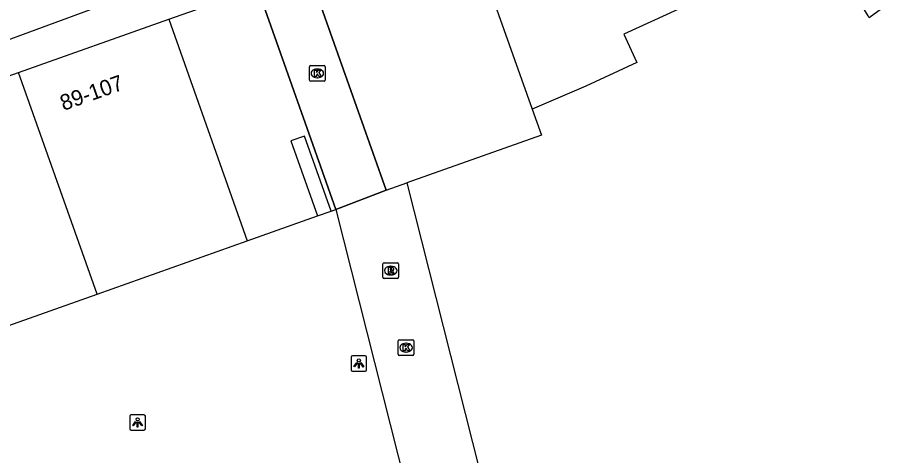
# Model space of a CAD drawing. Extents: x 161801 to 162379, y 382315 to 382832.
# Drawn here: x 161885.9 to 161942.5, y 382445.3 to 382473.3 of the extents above; entities that cross this region are included whole.
import ezdxf

# ---------------------------------------------------------------- set-up
doc = ezdxf.new("R2010")
doc.units = 0
for name, color, linetype in [('IMGEO_Kolk', 7, 'Continuous'), ('IMGEO_Lichtpunt', 7, 'Continuous'), ('IMGEO_Pand', 7, 'Continuous'), ('IMGEO_Pand_nummerreeks', 7, 'Continuous'), ('IMGEO_Pand_overbouw', 7, 'Continuous'), ('IMGEO_Rijbaan_lokaal_open', 7, 'Continuous'), ('IMGEO_Rioolput', 7, 'Continuous'), ('IMGEO_Voetpad_open', 7, 'Continuous')]:
    doc.layers.add(name, color=color, linetype=linetype)

msp = doc.modelspace()

# ---------------------------------------------------------------- linework, layer by layer
at = {"layer": 'IMGEO_Kolk'}
for p, q in [((161904.676, 382470.202), (161905.528, 382470.202)), ((161904.601, 382469.276), (161904.601, 382470.128)), ((161905.089, 382469.982), (161905.114, 382469.982)), ((161905.602, 382470.128), (161905.602, 382469.276)), ((161905.528, 382469.202), (161904.676, 382469.202)), ((161905.112, 382469.422), (161905.087, 382469.422)), ((161910.349, 382452.671), (161911.201, 382452.671)), ((161910.274, 382451.745), (161910.274, 382452.597)), ((161910.762, 382452.451), (161910.787, 382452.451)), ((161911.275, 382452.597), (161911.275, 382451.745)), ((161911.201, 382451.671), (161910.349, 382451.671)), ((161910.785, 382451.891), (161910.76, 382451.891))]:
    msp.add_line(p, q, dxfattribs=at)
for points in [[(161904.676, 382470.202), (161905.528, 382470.202)], [(161904.601, 382469.276), (161904.601, 382470.128)], [(161904.922, 382469.902), (161905.045, 382469.902), (161905.045, 382469.751), (161905.175, 382469.902), (161905.339, 382469.902), (161905.193, 382469.751), (161905.346, 382469.502), (161905.194, 382469.502), (161905.109, 382469.666), (161905.045, 382469.599), (161905.045, 382469.502), (161904.922, 382469.502), (161904.922, 382469.902)], [(161905.602, 382470.128), (161905.602, 382469.276)], [(161905.528, 382469.202), (161904.676, 382469.202)], [(161910.349, 382452.671), (161911.201, 382452.671)], [(161910.274, 382451.745), (161910.274, 382452.597)], [(161910.595, 382452.371), (161910.718, 382452.371), (161910.718, 382452.22), (161910.848, 382452.371), (161911.012, 382452.371), (161910.866, 382452.22), (161911.019, 382451.971), (161910.867, 382451.971), (161910.782, 382452.135), (161910.718, 382452.068), (161910.718, 382451.971), (161910.595, 382451.971), (161910.595, 382452.371)], [(161911.275, 382452.597), (161911.275, 382451.745)], [(161911.201, 382451.671), (161910.349, 382451.671)]]:
    msp.add_lwpolyline(points, dxfattribs=at)
for centre, start, end in [((161904.678, 382470.126), 91.552, 178.448), ((161904.678, 382470.126), 91.552, 178.448), ((161905.526, 382470.126), 1.552, 88.448), ((161905.526, 382470.126), 1.552, 88.448), ((161904.678, 382469.278), 181.552, 268.448), ((161904.678, 382469.278), 181.552, 268.448), ((161905.526, 382469.278), 271.552, 358.448), ((161905.526, 382469.278), 271.552, 358.448), ((161910.351, 382452.595), 91.552, 178.448), ((161910.351, 382452.595), 91.552, 178.448), ((161911.199, 382452.595), 1.552, 88.448), ((161911.199, 382452.595), 1.552, 88.448), ((161910.351, 382451.747), 181.552, 268.448), ((161910.351, 382451.747), 181.552, 268.448), ((161911.199, 382451.747), 271.552, 358.448), ((161911.199, 382451.747), 271.552, 358.448)]:
    msp.add_arc(centre, 0.0765, start, end, dxfattribs=at)
for centre, major_axis, ratio, start_param, end_param in [((161905.088, 382469.702), (-0.387, 0.002), 0.722429, 4.712389, 7.853982), ((161905.113, 382469.702), (-0.39, 0.002), 0.717154, 1.570796, 4.712389), ((161910.761, 382452.171), (-0.387, 0.002), 0.722429, 4.712389, 7.853982), ((161910.786, 382452.171), (-0.39, 0.002), 0.717154, 1.570796, 4.712389)]:
    msp.add_ellipse(centre, major_axis=major_axis, ratio=ratio, start_param=start_param, end_param=end_param, dxfattribs=at)
at = {"layer": 'IMGEO_Lichtpunt'}
for p, q in [((161907.253, 382451.56), (161907.253, 382450.753)), ((161907.253, 382451.56), (161907.253, 382450.753)), ((161908.155, 382451.655), (161907.347, 382451.655)), ((161908.155, 382451.655), (161907.347, 382451.655)), ((161908.249, 382450.753), (161908.249, 382451.56)), ((161908.249, 382450.753), (161908.249, 382451.56)), ((161907.347, 382450.659), (161908.155, 382450.659)), ((161907.347, 382450.659), (161908.155, 382450.659)), ((161893.108, 382447.79), (161893.108, 382446.983)), ((161893.108, 382447.79), (161893.108, 382446.983)), ((161894.01, 382447.885), (161893.202, 382447.885)), ((161894.01, 382447.885), (161893.202, 382447.885)), ((161894.104, 382446.983), (161894.104, 382447.79)), ((161894.104, 382446.983), (161894.104, 382447.79)), ((161893.202, 382446.889), (161894.01, 382446.889)), ((161893.202, 382446.889), (161894.01, 382446.889))]:
    msp.add_line(p, q, dxfattribs=at)
for points in [[(161907.627, 382451.224), (161907.666, 382451.196), (161907.478, 382450.934), (161907.44, 382450.961), (161907.627, 382451.224)], [(161907.729, 382451.176), (161907.776, 382451.176), (161907.776, 382450.854), (161907.729, 382450.854), (161907.729, 382451.176)], [(161907.839, 382451.196), (161907.877, 382451.223), (161908.064, 382450.961), (161908.025, 382450.933), (161907.839, 382451.196)], [(161893.482, 382447.454), (161893.521, 382447.426), (161893.333, 382447.164), (161893.295, 382447.191), (161893.482, 382447.454)], [(161893.584, 382447.406), (161893.631, 382447.406), (161893.631, 382447.084), (161893.584, 382447.084), (161893.584, 382447.406)], [(161893.694, 382447.426), (161893.732, 382447.453), (161893.919, 382447.191), (161893.88, 382447.163), (161893.694, 382447.426)]]:
    msp.add_lwpolyline(points, dxfattribs=at)
for centre in [(161907.752, 382451.358), (161893.607, 382447.588)]:
    msp.add_circle(centre, 0.0994, dxfattribs=at)
for centre, start, end in [((161907.347, 382451.56), 90, 180), ((161907.347, 382451.56), 90, 180), ((161908.155, 382451.56), 0, 90), ((161908.155, 382451.56), 0, 90), ((161907.347, 382450.753), 180, 270), ((161907.347, 382450.753), 180, 270), ((161908.155, 382450.753), 270, 0), ((161908.155, 382450.753), 270, 360), ((161893.202, 382447.79), 90, 180), ((161893.202, 382447.79), 90, 180), ((161894.01, 382447.79), 0, 90), ((161894.01, 382447.79), 0, 90), ((161893.202, 382446.983), 180, 270), ((161893.202, 382446.983), 180, 270), ((161894.01, 382446.983), 270, 0), ((161894.01, 382446.983), 270, 360)]:
    msp.add_arc(centre, 0.0946, start, end, dxfattribs=at)
at = {"layer": 'IMGEO_Pand'}
for points in [[(161914.43, 382479.842), (161918.832, 382467.419)], [(161954.726, 382478.543), (161954.147, 382478.116), (161955.929, 382475.702), (161949.886, 382471.244), (161948.092, 382473.677), (161947.771, 382473.441), (161945.307, 382476.783), (161945.26, 382476.846), (161940.383, 382473.25), (161940.306, 382473.38), (161939.918, 382474.037), (161939.71, 382474.389), (161938.849, 382475.848)], [(161904.514, 382476.328), (161909.508, 382462.233)], [(161895.595, 382473.167), (161901.268, 382475.177)], [(161906.292, 382461), (161901.268, 382475.177)], [(161928.142, 382473.799), (161924.693, 382472.205), (161925.53, 382470.395), (161922.269, 382468.888), (161918.832, 382467.419)], [(161885.998, 382469.766), (161895.595, 382473.167)], [(161895.595, 382473.167), (161900.621, 382458.999)], [(161876.293, 382466.326), (161885.998, 382469.766)], [(161891.021, 382455.593), (161885.998, 382469.766)], [(161918.832, 382467.419), (161919.424, 382465.747), (161910.817, 382462.697)], [(161905.994, 382460.889), (161904.283, 382465.682), (161903.413, 382465.391), (161905.116, 382460.594)], [(161909.508, 382462.233), (161910.817, 382462.697)], [(161900.621, 382458.999), (161905.116, 382460.594)], [(161905.994, 382460.889), (161906.292, 382461)], [(161891.021, 382455.593), (161900.621, 382458.999)], [(161881.317, 382452.151), (161891.021, 382455.593)]]:
    msp.add_lwpolyline(points, dxfattribs=at)
at = {"layer": 'IMGEO_Pand_overbouw'}
for points in [[(161906.292, 382461), (161909.508, 382462.233), (161904.514, 382476.328), (161901.268, 382475.177)], [(161905.116, 382460.594), (161905.994, 382460.889), (161904.283, 382465.682), (161903.413, 382465.391)]]:
    msp.add_lwpolyline(points, close=True, dxfattribs=at)
at = {"layer": 'IMGEO_Rijbaan_lokaal_open'}
for points in [[(161899.05, 382476.907), (161898.492, 382476.702), (161897.933, 382476.5), (161863.172, 382463.679), (161858.62, 382462.006)], [(161910.817, 382462.697), (161923.855, 382411.141), (161926.575, 382409.655), (161934.439, 382411.796)], [(161909.508, 382462.233), (161906.292, 382461)], [(161906.292, 382461), (161921.617, 382400.283)]]:
    msp.add_lwpolyline(points, dxfattribs=at)
at = {"layer": 'IMGEO_Rioolput'}
for p, q in [((161909.293, 382456.671), (161909.293, 382457.523)), ((161909.368, 382457.597), (161910.22, 382457.597)), ((161909.781, 382457.377), (161909.806, 382457.377)), ((161910.294, 382457.523), (161910.294, 382456.671)), ((161910.22, 382456.597), (161909.368, 382456.597)), ((161909.804, 382456.817), (161909.779, 382456.817))]:
    msp.add_line(p, q, dxfattribs=at)
for points in [[(161909.293, 382456.671), (161909.293, 382457.523)], [(161909.368, 382457.597), (161910.22, 382457.597)], [(161909.882, 382457.295), (161909.63, 382457.297), (161909.63, 382456.897)], [(161909.808, 382457.216), (161909.754, 382457.216), (161909.754, 382457.135)], [(161910.294, 382457.523), (161910.294, 382456.671)], [(161910.22, 382456.597), (161909.368, 382456.597)], [(161909.63, 382456.897), (161909.754, 382456.897), (161909.754, 382457.059), (161909.765, 382457.059)], [(161909.754, 382457.135), (161909.806, 382457.135)], [(161909.812, 382457.03), (161909.883, 382456.897), (161910.023, 382456.897), (161909.958, 382457.023)]]:
    msp.add_lwpolyline(points, dxfattribs=at)
for centre, radius, start, end in [((161909.37, 382457.521), 0.0765, 91.552, 178.448), ((161909.37, 382457.521), 0.0765, 91.552, 178.448), ((161909.814, 382457.12), 0.0964, 77.0061, 93.1865), ((161909.828, 382457.177), 0.0378, 276.6634, 79.6772), ((161909.881, 382457.185), 0.109, 350.3612, 89.416), ((161909.879, 382457.185), 0.112, 277.5842, 350.9817), ((161910.218, 382457.521), 0.0765, 1.552, 88.448), ((161910.218, 382457.521), 0.0765, 1.552, 88.448), ((161909.37, 382456.673), 0.0765, 181.552, 268.448), ((161909.37, 382456.673), 0.0765, 181.552, 268.448), ((161909.764, 382457.006), 0.0533, 26.0293, 88.6989), ((161909.79, 382457.324), 0.19, 274.7715, 282.9687), ((161909.863, 382456.97), 0.108, 29.5134, 73.7905), ((161910.218, 382456.673), 0.0765, 271.552, 358.448), ((161910.218, 382456.673), 0.0765, 271.552, 358.448)]:
    msp.add_arc(centre, radius, start, end, dxfattribs=at)
for centre, major_axis, ratio, start_param, end_param in [((161909.78, 382457.097), (-0.387, 0.002), 0.722429, 4.712389, 7.853982), ((161909.805, 382457.097), (-0.39, 0.002), 0.717154, 1.570796, 4.712389)]:
    msp.add_ellipse(centre, major_axis=major_axis, ratio=ratio, start_param=start_param, end_param=end_param, dxfattribs=at)
at = {"layer": 'IMGEO_Voetpad_open'}
msp.add_lwpolyline([(161905.116, 382460.594), (161905.994, 382460.889)], dxfattribs=at)

# ---------------------------------------------------------------- texts
at = {"layer": 'IMGEO_Pand_nummerreeks'}
msp.add_text('89-107', height=1, rotation=19.5135, dxfattribs=at).set_placement((161888.87, 382467.304))

doc.saveas('drawing.dxf')
